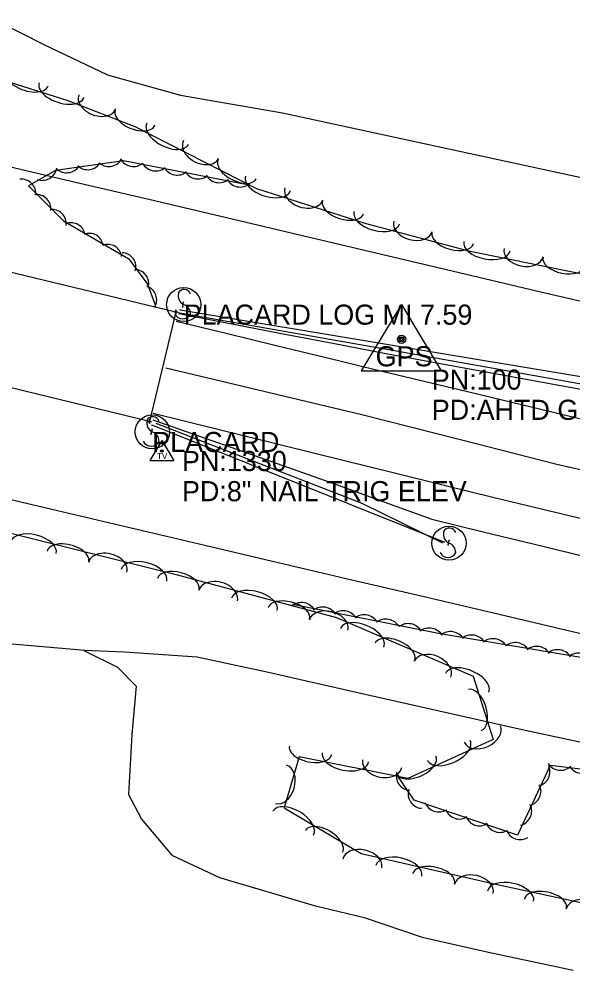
# Model space of a CAD drawing. Extents: x 1441650 to 1491889, y 345904 to 358319.
# Drawn here: x 1480361.8 to 1480499.3, y 346231.2 to 346471.3 of the extents above; entities that cross this region are included whole.
import ezdxf

# ---------------------------------------------------------------- set-up
doc = ezdxf.new("R2010")
doc.units = 0
for name, color, linetype in [('S_BRIDGE', 7, 'Continuous'), ('S_EDGE_PAVEMENT', 7, 'Continuous'), ('S_GUARDRAIL', 7, 'Continuous'), ('S_MSC_PT_SYM', 7, 'Continuous'), ('S_PAVEMENT_CROWN', 7, 'Continuous'), ('S_PRIMARY_CTL', 7, 'Continuous'), ('S_PRIMARY_CTL_ANNOT', 7, 'Continuous'), ('S_RDW_PT_SYM', 7, 'Continuous'), ('S_SECONDARY_CTL', 7, 'Continuous'), ('S_SECONDARY_CTL_ANNOT', 7, 'Continuous'), ('S_SHOULDER', 7, 'Continuous'), ('S_SIGN', 7, 'Continuous'), ('S_SIGN_ANNOT', 7, 'Continuous'), ('S_STR_PT_SYM', 7, 'Continuous'), ('S_STREAM', 7, 'Continuous'), ('S_TREE', 7, 'Continuous')]:
    doc.layers.add(name, color=color, linetype=linetype)

msp = doc.modelspace()

# ---------------------------------------------------------------- linework, layer by layer
at = {"layer": 'S_BRIDGE'}
for p, q in [((1479938.19, 346510.67), (1480400.68, 346398.62)), ((1480394.13, 346371.45), (1479931.6, 346483.49)), ((1480400.68, 346398.62), (1480394.13, 346371.45))]:
    msp.add_line(p, q, dxfattribs=at)
at = {"layer": 'S_EDGE_PAVEMENT'}
for points in [[(1480400.75, 346396.37), (1480413.18, 346393.35), (1480425.61, 346390.33), (1480438.04, 346387.3), (1480450.48, 346384.28), (1480474.5, 346378.53), (1480498.53, 346372.77), (1480522.29, 346367.02), (1480546.05, 346361.27), (1480567.86, 346356.16), (1480589.66, 346351.05), (1480613.55, 346345.45), (1480637.44, 346339.86)], [(1480395.02, 346373.45), (1480418.78, 346367.57), (1480442.55, 346361.69), (1480454.95, 346358.65), (1480467.35, 346355.61), (1480479.76, 346352.56), (1480492.16, 346349.52), (1480515.91, 346343.84), (1480539.67, 346338.16), (1480561.37, 346332.99), (1480583.07, 346327.83), (1480595.28, 346324.93), (1480607.49, 346322.04), (1480619.7, 346319.15), (1480631.91, 346316.25), (1480653.48, 346311.29)]]:
    msp.add_lwpolyline(points, dxfattribs=at)
at = {"layer": 'S_GUARDRAIL'}
for p, q in [((1480401.75, 346399.16), (1480552.82, 346374)), ((1480467.29, 346341.45), (1480394.77, 346370.5))]:
    msp.add_line(p, q, dxfattribs=at)
for points in [[(1480401.17, 346398.5), (1480455.89, 346388.89), (1480532.05, 346375.32), (1480553.23, 346373.38)], [(1480466.97, 346341.14), (1480446.97, 346351.05), (1480395.8, 346370.95)]]:
    msp.add_lwpolyline(points, dxfattribs=at)
at = {"layer": 'S_MSC_PT_SYM'}
for points in [[(1480402.6, 346401.1), (1480402.6, 346401.15), (1480402.6, 346401.1), (1480402.55, 346401.1), (1480402.6, 346401.1), (1480402.6, 346401.05), (1480402.6, 346401.1), (1480402.65, 346401.1)], [(1480402.37, 346399.85), (1480402.37, 346399.9), (1480402.37, 346399.85), (1480402.32, 346399.85), (1480402.37, 346399.85), (1480402.37, 346399.8), (1480402.37, 346399.85), (1480402.42, 346399.85)], [(1480394.48, 346368.26), (1480394.48, 346368.31), (1480394.48, 346368.26), (1480394.43, 346368.26), (1480394.48, 346368.26), (1480394.48, 346368.21), (1480394.48, 346368.26), (1480394.53, 346368.26)], [(1480394.79, 346369.5), (1480394.79, 346369.55), (1480394.79, 346369.5), (1480394.74, 346369.5), (1480394.79, 346369.5), (1480394.79, 346369.45), (1480394.79, 346369.5), (1480394.84, 346369.5)], [(1480468.34, 346340.77), (1480468.34, 346340.82), (1480468.34, 346340.77), (1480468.29, 346340.77), (1480468.34, 346340.77), (1480468.34, 346340.72), (1480468.34, 346340.77), (1480468.39, 346340.77)], [(1480468.54, 346341.84), (1480468.54, 346341.89), (1480468.54, 346341.84), (1480468.49, 346341.84), (1480468.54, 346341.84), (1480468.54, 346341.79), (1480468.54, 346341.84), (1480468.59, 346341.84)]]:
    msp.add_lwpolyline(points, dxfattribs=at)
at = {"layer": 'S_PAVEMENT_CROWN'}
msp.add_lwpolyline([(1480398.21, 346384.71), (1480422.53, 346378.91), (1480446.84, 346373.12), (1480471.08, 346366.98), (1480495.32, 346360.85), (1480518.98, 346355.39), (1480542.64, 346349.92), (1480564.7, 346344.76), (1480586.76, 346339.59), (1480610.72, 346333.86), (1480634.68, 346328.12), (1480656.21, 346323)], dxfattribs=at)
at = {"layer": 'S_PRIMARY_CTL'}
for p, q in [((1480456.75, 346400.52), (1480446.71, 346384)), ((1480456.75, 346400.52), (1480466.57, 346384)), ((1480446.71, 346384), (1480466.57, 346384))]:
    msp.add_line(p, q, dxfattribs=at)
for radius in [1.04, 0.609, 0.344]:
    msp.add_circle((1480456.75, 346391.82), radius, dxfattribs=at)
at = {"layer": 'S_RDW_PT_SYM'}
for points in [[(1480401.75, 346399.16), (1480401.75, 346399.21), (1480401.75, 346399.16), (1480401.7, 346399.16), (1480401.75, 346399.16), (1480401.75, 346399.11), (1480401.75, 346399.16), (1480401.8, 346399.16)], [(1480394.77, 346370.5), (1480394.77, 346370.55), (1480394.77, 346370.5), (1480394.72, 346370.5), (1480394.77, 346370.5), (1480394.77, 346370.45), (1480394.77, 346370.5), (1480394.82, 346370.5)], [(1480467.29, 346341.45), (1480467.29, 346341.5), (1480467.29, 346341.45), (1480467.24, 346341.45), (1480467.29, 346341.45), (1480467.29, 346341.4), (1480467.29, 346341.45), (1480467.34, 346341.45)]]:
    msp.add_lwpolyline(points, dxfattribs=at)
at = {"layer": 'S_SECONDARY_CTL'}
for p, q in [((1480397.19, 346366.71), (1480394.18, 346361.75)), ((1480397.19, 346366.71), (1480400.14, 346361.75)), ((1480394.18, 346361.75), (1480400.14, 346361.75))]:
    msp.add_line(p, q, dxfattribs=at)
for radius in [0.311, 0.183, 0.103]:
    msp.add_circle((1480397.19, 346364.1), radius, dxfattribs=at)
at = {"layer": 'S_SHOULDER'}
for points in [[(1480401.37, 346398.21), (1480414.13, 346395.76), (1480426.89, 346393.31), (1480439.64, 346390.87), (1480452.4, 346388.42), (1480476.39, 346384.01), (1480500.39, 346379.6), (1480522.25, 346375.48), (1480544.11, 346371.36), (1480548.67, 346369.97), (1480570.76, 346364.97), (1480592.84, 346359.98), (1480615.98, 346354.31), (1480639.12, 346348.64)], [(1480394.95, 346371.85), (1480417.65, 346363.84), (1480440.34, 346355.84), (1480452.31, 346351.47), (1480464.28, 346347.11), (1480477.02, 346344), (1480489.76, 346340.9), (1480513.99, 346335.05), (1480538.23, 346329.19), (1480559.27, 346324.07), (1480580.31, 346318.95), (1480592.64, 346315.98), (1480604.97, 346313.02), (1480617.3, 346310.06), (1480629.64, 346307.1), (1480651.05, 346302.22)]]:
    msp.add_lwpolyline(points, dxfattribs=at)
at = {"layer": 'S_SIGN'}
for p, q in [((1480402.37, 346399.85), (1480402.6, 346401.1)), ((1480394.79, 346369.5), (1480394.48, 346368.26)), ((1480468.34, 346340.77), (1480468.54, 346341.84))]:
    msp.add_line(p, q, dxfattribs=at)
for centre in [(1480402.62, 346400.46), (1480394.81, 346368.82), (1480468.53, 346341.18)]:
    msp.add_circle(centre, 4.24, dxfattribs=at)
for centre, radius, start, end in [((1480403.78, 346402.72), 2.55, 167.1196, 241.9813), ((1480402.74, 346402.62), 1.62, 16.5258, 156.8957), ((1480401.92, 346398.18), 2.38, 358.6529, 73.7063), ((1480402.36, 346399.06), 2.17, 204.641, 335.359), ((1480394.93, 346370.98), 1.62, 16.5258, 156.8957), ((1480395.97, 346371.08), 2.55, 167.1196, 241.9813), ((1480394.11, 346366.54), 2.38, 358.6529, 73.7063), ((1480394.55, 346367.42), 2.17, 204.641, 335.359), ((1480469.69, 346343.43), 2.55, 167.1196, 241.9813), ((1480468.65, 346343.33), 1.62, 16.5258, 156.8957), ((1480467.83, 346338.9), 2.38, 358.6529, 73.7063), ((1480468.27, 346339.78), 2.17, 204.641, 335.359)]:
    msp.add_arc(centre, radius, start, end, dxfattribs=at)
at = {"layer": 'S_STR_PT_SYM'}
for points in [[(1480400.68, 346398.62), (1480400.68, 346399.12), (1480400.68, 346398.62), (1480400.18, 346398.62), (1480400.68, 346398.62), (1480400.68, 346398.12), (1480400.68, 346398.62), (1480401.18, 346398.62)], [(1480394.13, 346371.45), (1480394.13, 346371.95), (1480394.13, 346371.45), (1480393.63, 346371.45), (1480394.13, 346371.45), (1480394.13, 346370.95), (1480394.13, 346371.45), (1480394.63, 346371.45)]]:
    msp.add_lwpolyline(points, dxfattribs=at)
at = {"layer": 'S_STREAM'}
for points in [[(1480356.22, 346470.95), (1480367.83, 346465.09), (1480383.69, 346457.57), (1480401.81, 346452.51), (1480427.13, 346448.09), (1480538.15, 346424.12), (1480600.41, 346410.42), (1480713.71, 346377.58)], [(1480378.11, 346314.5), (1480358.01, 346316.28), (1480345.53, 346318.92), (1480331.39, 346321.95), (1480319.52, 346324.58), (1480301.96, 346332.63), (1480290.71, 346340.32), (1480281.38, 346349.59), (1480275.6, 346359.56), (1480272.97, 346385.39), (1480272.47, 346394.13)], [(1480521.91, 346287.26), (1480486.68, 346294.82), (1480448.78, 346303.32), (1480422.97, 346309.22), (1480414.45, 346311.05), (1480405.94, 346312.85), (1480387.91, 346314.08), (1480377.78, 346314.49), (1480386.14, 346310.41), (1480390.84, 346305.69), (1480389.73, 346293.68), (1480388.94, 346278.74), (1480392.14, 346272.62), (1480399.7, 346263.67), (1480411.52, 346258.1), (1480435.01, 346251.15), (1480447.44, 346248.15), (1480461.88, 346243.25), (1480478.36, 346239.6), (1480499.39, 346235.08)]]:
    msp.add_lwpolyline(points, dxfattribs=at)
at = {"layer": 'S_TREE'}
for points in [[(1480655.21, 346365.67), (1480590.8, 346379.51), (1480552.18, 346397.81), (1480473.76, 346413.67), (1480447.69, 346420.64), (1480420.82, 346429.2), (1480390.58, 346444.64), (1480373.88, 346451.07), (1480346.62, 346459.67)], [(1480355.39, 346435.69), (1480374.66, 346431.15), (1480393.93, 346426.61), (1480413.21, 346422.07), (1480432.48, 346417.53), (1480451.75, 346412.99), (1480471.02, 346408.45), (1480490.29, 346403.91), (1480509.56, 346399.37), (1480528.83, 346394.83), (1480548.1, 346390.29), (1480567.37, 346385.75), (1480586.64, 346381.21), (1480605.91, 346376.67), (1480625.18, 346372.13), (1480644.45, 346367.59)], [(1480355.39, 346435.69), (1480374.66, 346431.15), (1480393.93, 346426.61), (1480413.21, 346422.07), (1480432.48, 346417.53), (1480451.75, 346412.99), (1480471.02, 346408.45), (1480490.29, 346403.91), (1480509.56, 346399.37), (1480528.83, 346394.83), (1480548.1, 346390.29), (1480567.37, 346385.75), (1480586.64, 346381.21), (1480605.91, 346376.67), (1480625.18, 346372.13), (1480644.45, 346367.59)], [(1480418.89, 346430.15), (1480387.63, 346436.14), (1480370.73, 346433.78), (1480364.02, 346429.98), (1480372.76, 346421.29), (1480389.01, 346411.79), (1480393.62, 346405.55), (1480395.49, 346400.4)], [(1480352.98, 346353.59), (1480371.26, 346349.29), (1480389.54, 346345), (1480407.83, 346340.7), (1480426.11, 346336.4), (1480444.39, 346332.11), (1480462.67, 346327.81), (1480480.96, 346323.51), (1480499.24, 346319.21), (1480517.52, 346314.92), (1480535.81, 346310.62), (1480554.09, 346306.32), (1480572.37, 346302.02), (1480590.65, 346297.73), (1480608.94, 346293.43), (1480627.22, 346289.13), (1480645.5, 346284.84)], [(1480352.98, 346353.59), (1480371.26, 346349.29), (1480389.54, 346345), (1480407.83, 346340.7), (1480426.11, 346336.4), (1480444.39, 346332.11), (1480462.67, 346327.81), (1480480.96, 346323.51), (1480499.24, 346319.21), (1480517.52, 346314.92), (1480535.81, 346310.62), (1480554.09, 346306.32), (1480572.37, 346302.02), (1480590.66, 346297.73), (1480608.94, 346293.43), (1480627.22, 346289.13), (1480645.5, 346284.84)], [(1480359.36, 346343.71), (1480400.72, 346333.38), (1480440.61, 346322.75), (1480474.5, 346308.11), (1480479.49, 346292.39), (1480458.28, 346282.72), (1480431.27, 346288.1), (1480427.57, 346275.43), (1480446.74, 346264.09), (1480480.18, 346256.44), (1480531.25, 346245.48), (1480585.18, 346231.24), (1480593.41, 346240.88), (1480582.2, 346265.5), (1480586.04, 346283), (1480608.8, 346290.17), (1480671.51, 346276.69)], [(1480429.66, 346326), (1480466.35, 346318.76), (1480504.27, 346312.37), (1480553.41, 346300.65), (1480593.14, 346287.32)], [(1480583.64, 346271.09), (1480573.5, 346272.6), (1480557.1, 346272.94), (1480534.21, 346278.37), (1480510.11, 346283.93), (1480493.63, 346285.95), (1480485.51, 346268.59), (1480459.88, 346277.34), (1480455.65, 346283.52)]]:
    msp.add_lwpolyline(points, dxfattribs=at)
for centre, start, end in [((1480496.28, 346288.38), 212.2286, 313.8255), ((1480501.56, 346287.66), 212.2286, 313.8255), ((1480459.06, 346283.37), 163.5631, 265.16), ((1480462.01, 346278.93), 163.5631, 265.16), ((1480465.97, 346278.04), 200.3474, 301.9443), ((1480471.12, 346276.28), 200.3474, 301.9443), ((1480476.15, 346274.6), 200.3474, 301.9443), ((1480481.17, 346272.96), 200.3474, 301.9443), ((1480486.2, 346271.17), 200.3474, 301.9443)]:
    msp.add_arc(centre, 3.64, start, end, dxfattribs=at)
for centre, major_axis, ratio, start_param, end_param in [((1480363.82, 346456.46), (5.1, -1.61), 0.539718, 3.141507, 6.2831), ((1480372.28, 346453.79), (5.6, -1.77), 0.549081, 3.141504, 6.283097), ((1480381.14, 346450.82), (4.59, -1.73), 0.691171, 3.130215, 6.271808), ((1480390.56, 346446.91), (4.94, -1.88), 0.545343, 3.13492, 6.276513), ((1480398.62, 346442.91), (5.19, -2.63), 0.553677, 3.1357, 6.277293), ((1480406.92, 346438.97), (4.39, -2.2), 0.689775, 3.131881, 6.273474), ((1480373.56, 346436.77), (3.4, 1.3), 0.978173, 3.594811, 5.368011), ((1480378.8, 346437.54), (3.4, 1.3), 0.978173, 3.594811, 5.368011), ((1480384.02, 346438.34), (3.4, 1.3), 0.978173, 3.594811, 5.368011), ((1480390.14, 346438.33), (3.64, 0.13), 0.981501, 3.595811, 5.369011), ((1480395.67, 346437.23), (3.64, 0.13), 0.981501, 3.595811, 5.369011), ((1480401.01, 346436.2), (3.64, 0.13), 0.981501, 3.595811, 5.369011), ((1480415.9, 346434.09), (4.73, -2.4), 0.544236, 3.135886, 6.277478), ((1480367.52, 346434.92), (2.89, 2.21), 0.980471, 3.685014, 5.458214), ((1480406.22, 346435.24), (3.64, 0.13), 0.981501, 3.595811, 5.369011), ((1480411.42, 346434.32), (3.64, 0.13), 0.981501, 3.595811, 5.369011), ((1480423.56, 346430.55), (5.59, -1.78), 0.549208, 3.14057, 6.282163), ((1480362.28, 346427.98), (-2.84, 2.29), 0.99373, 3.720771, 5.493971), ((1480416.64, 346433.24), (3.64, 0.13), 0.981501, 3.595811, 5.369011), ((1480366.01, 346424.17), (-2.84, 2.29), 0.99373, 3.720771, 5.493971), ((1480432.46, 346427.99), (4.72, -1.5), 0.684225, 3.13992, 6.281513), ((1480442.19, 346424.61), (5.09, -1.62), 0.539843, 3.140602, 6.282195), ((1480369.81, 346420.49), (-2.84, 2.29), 0.99373, 3.720771, 5.493971), ((1480450.57, 346422.06), (5.67, -1.51), 0.5491, 3.141041, 6.282633), ((1480374.48, 346417.28), (-3.1, -1.92), 0.946816, 2.720329, 4.493529), ((1480459.58, 346419.92), (4.79, -1.28), 0.684091, 3.14069, 6.282282), ((1480378.97, 346414.65), (-3.1, -1.92), 0.946816, 2.720329, 4.493529), ((1480469.47, 346417.01), (5.17, -1.38), 0.539737, 3.141058, 6.28265), ((1480383.62, 346411.89), (-3.1, -1.92), 0.946816, 2.720329, 4.493529), ((1480477.96, 346414.98), (5.75, -1.16), 0.549049, 3.141529, 6.283121), ((1480387.12, 346409.76), (-3.61, -0.49), 0.985158, 2.751213, 4.524414), ((1480487.09, 346413.4), (4.86, -0.98), 0.684026, 3.141488, 6.28308), ((1480497.13, 346411.1), (5.24, -1.06), 0.539686, 3.141531, 6.283123), ((1480390.28, 346405.61), (-3.61, -0.49), 0.985158, 2.751213, 4.524414), ((1480392.27, 346401.58), (-3.64, -0.02), 0.996842, 2.597004, 4.370204), ((1480365.27, 346340.04), (-5.67, 1.41), 0.552356, 3.141187, 6.282779), ((1480373.84, 346337.9), (-5.17, 1.29), 0.542937, 3.141199, 6.282792), ((1480383.73, 346335.17), (-4.79, 1.19), 0.688147, 3.140925, 6.282518), ((1480392.74, 346333.19), (-5.67, 1.41), 0.552356, 3.141187, 6.282779), ((1480401.27, 346331.04), (-5.17, 1.38), 0.540691, 3.141597, 6.283189), ((1480411.16, 346328.13), (-4.79, 1.28), 0.6853, 3.141599, 6.283192), ((1480420.17, 346326), (-5.67, 1.51), 0.550071, 3.141597, 6.283189), ((1480428.74, 346323.71), (-5.17, 1.38), 0.540691, 3.141597, 6.283189), ((1480431.95, 346323.02), (-3.57, 0.71), 0.931288, 3.825789, 5.598989), ((1480438.63, 346320.81), (-4.79, 1.28), 0.6853, 3.141599, 6.283192), ((1480437.17, 346321.92), (-3.57, 0.71), 0.931288, 3.825789, 5.598989), ((1480442.37, 346320.96), (-3.57, 0.71), 0.931288, 3.825789, 5.598989), ((1480446.96, 346317.69), (-5.38, 2.32), 0.550814, 3.14185, 6.283443), ((1480447.58, 346319.97), (-3.57, 0.71), 0.931288, 3.825789, 5.598989), ((1480452.92, 346318.91), (-3.57, 0.71), 0.931288, 3.825789, 5.598989), ((1480458.45, 346317.79), (-3.57, 0.71), 0.931288, 3.825789, 5.598989), ((1480463.67, 346316.69), (-3.57, 0.71), 0.931288, 3.825789, 5.598989), ((1480468.95, 346315.81), (-3.59, 0.61), 0.931349, 3.825789, 5.598989), ((1480455.09, 346314.18), (-4.9, 2.12), 0.541421, 3.141842, 6.283435), ((1480474.19, 346314.96), (-3.59, 0.61), 0.931349, 3.825789, 5.598989), ((1480479.55, 346314.05), (-3.59, 0.61), 0.931349, 3.825789, 5.598989), ((1480485.12, 346313.08), (-3.59, 0.61), 0.931349, 3.825789, 5.598989), ((1480490.36, 346312.13), (-3.59, 0.61), 0.931349, 3.825789, 5.598989), ((1480495.58, 346311.32), (-3.59, 0.61), 0.931349, 3.825789, 5.598989), ((1480464.43, 346309.87), (-4.54, 1.96), 0.686225, 3.142015, 6.283607), ((1480500.82, 346310.47), (-3.59, 0.61), 0.931349, 3.825789, 5.598989), ((1480473.03, 346306.44), (-5.38, 2.32), 0.550814, 3.14185, 6.283443), ((1480474.94, 346299.73), (-1.6, 5.07), 0.543844, 3.142159, 6.283751), ((1480476.8, 346293.78), (4.5, 2.05), 0.68696, 3.141451, 6.283043), ((1480434.11, 346289.7), (5.24, -1.04), 0.540692, 3.141589, 6.283182), ((1480468.5, 346289.71), (5.33, 2.43), 0.551403, 3.141506, 6.283099), ((1480442.81, 346287.97), (5.76, -1.15), 0.550072, 3.141589, 6.283182), ((1480460.45, 346286.04), (4.85, 2.21), 0.542, 3.141509, 6.283102), ((1480426.79, 346281.25), (1.39, 4.76), 0.685337, 3.141647, 6.283239), ((1480451.94, 346286.41), (4.86, -0.97), 0.685301, 3.141587, 6.28318), ((1480489.97, 346284.4), (-3.29, 1.56), 0.99999, 2.258895, 4.032095), ((1480487.75, 346279.58), (-3.29, 1.56), 0.99999, 2.258895, 4.032095), ((1480485.45, 346274.65), (-3.29, 1.56), 0.99999, 2.258895, 4.032095), ((1480429.84, 346271.63), (-5.05, 2.99), 0.550071, 3.141611, 6.283203), ((1480437.47, 346267.11), (-4.6, 2.72), 0.54069, 3.14161, 6.283203), ((1480446.98, 346261.59), (-4.83, 1.1), 0.685312, 3.141634, 6.283226), ((1480456.06, 346259.78), (-5.72, 1.31), 0.55008, 3.141618, 6.28321), ((1480464.71, 346257.81), (-5.21, 1.19), 0.5407, 3.141617, 6.28321), ((1480474.69, 346255.26), (-4.83, 1.1), 0.685312, 3.141634, 6.283226), ((1480483.81, 346253.49), (-5.74, 1.23), 0.550074, 3.141605, 6.283197), ((1480492.48, 346251.63), (-5.23, 1.12), 0.540693, 3.141604, 6.283197), ((1480502.5, 346249.21), (-4.84, 1.04), 0.685303, 3.141612, 6.283205)]:
    msp.add_ellipse(centre, major_axis=major_axis, ratio=ratio, start_param=start_param, end_param=end_param, dxfattribs=at)

# ---------------------------------------------------------------- texts
at = {"layer": 'S_PRIMARY_CTL'}
msp.add_text('GPS', height=5, rotation=360, dxfattribs=at).set_placement((1480450.31, 346385.11))
at = {"layer": 'S_PRIMARY_CTL_ANNOT'}
for s, p in [('PN:100', (1480464.25, 346379.32)), ('PD:AHTD GPS MON. 730029', (1480464.25, 346371.82))]:
    msp.add_text(s, height=5, dxfattribs=at).set_placement(p)
at = {"layer": 'S_SECONDARY_CTL'}
msp.add_text('TV', height=1.5, rotation=360, dxfattribs=at).set_placement((1480395.99, 346362.08))
at = {"layer": 'S_SECONDARY_CTL_ANNOT'}
for s, p in [('PN:1330', (1480402.19, 346359.1)), ('PD:8" NAIL TRIG ELEV', (1480402.19, 346351.6))]:
    msp.add_text(s, height=5, dxfattribs=at).set_placement(p)
at = {"layer": 'S_SIGN_ANNOT'}
for s, p in [('PLACARD LOG MI 7.59', (1480402.62, 346395.46)), ('PLACARD', (1480394.81, 346363.82))]:
    msp.add_text(s, height=5, dxfattribs=at).set_placement(p)

doc.saveas('drawing.dxf')
